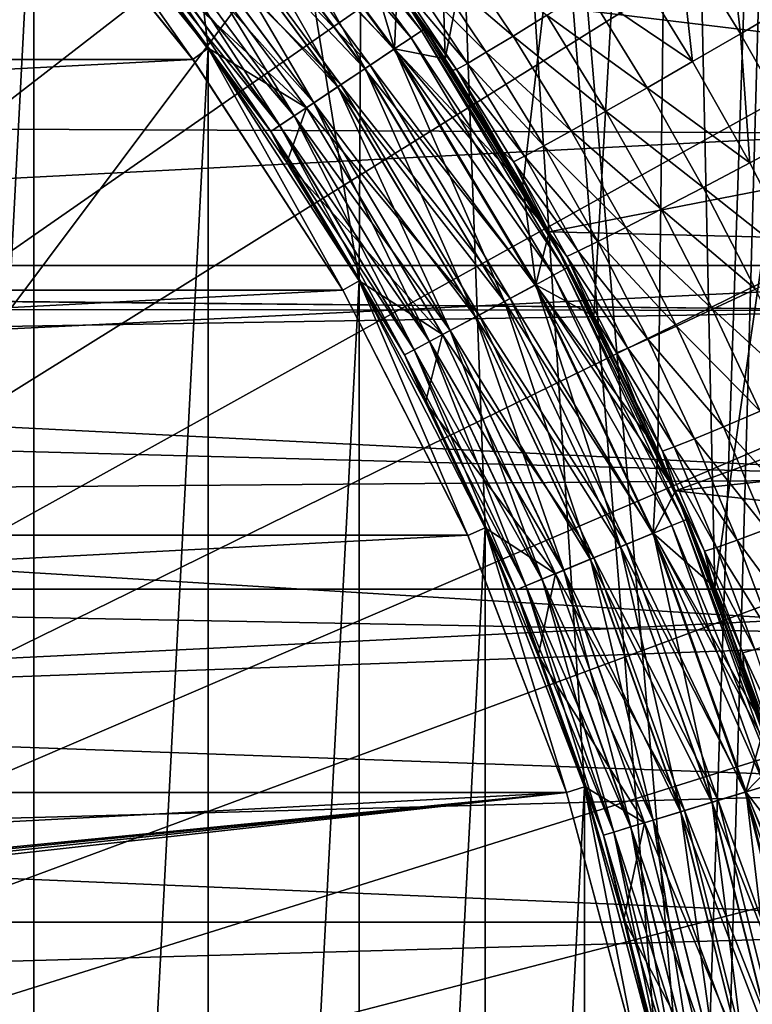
# Model space of a CAD drawing. Header units: metres. Extents: x -104 to 104, y -68 to 90.
# Tile 332 of 656: x 5.16 to 7.1, y -2.13 to 0.48. Entities that reach past the tile are written whole.
import ezdxf

# ---------------------------------------------------------------- set-up
doc = ezdxf.new("R2010")
doc.units = ezdxf.units.M
doc.layers.add('solid_FIT-BATH-153_SW0002', color=7, linetype='CONTINUOUS')

msp = doc.modelspace()

# ---------------------------------------------------------------- linework, layer by layer
at = {"layer": 'solid_FIT-BATH-153_SW0002'}
for points in [[(7.306127, 7.37792, 0.796502), (6.099754, 7.159438, 0.796502), (6.961659, -2.982786, 0.796502)], [(7.306127, 7.37792, 0.796502), (6.961659, -2.982786, 0.796502), (6.999918, -3.714088, 0.796502)], [(17.184942, -17.214111, 0.796502), (7.306127, 7.37792, 0.796502), (6.999918, -3.714088, 0.796502)], [(6.099754, 7.159438, 0.796502), (4.888457, 6.980602, 0.796502), (6.062214, -0.214175, 0.796502)], [(6.099754, 7.159438, 0.796502), (6.062214, -0.214175, 0.796502), (6.394922, -0.86733, 0.796502)], [(6.099754, 7.159438, 0.796502), (6.394922, -0.86733, 0.796502), (6.657277, -1.550873, 0.796502)], [(6.099754, 7.159438, 0.796502), (6.657277, -1.550873, 0.796502), (6.846968, -2.258474, 0.796502)], [(6.099754, 7.159438, 0.796502), (6.846968, -2.258474, 0.796502), (6.961659, -2.982786, 0.796502)], [(4.888457, 6.980602, 0.796502), (5.202147, 0.969541, 0.796502), (5.66293, 0.400547, 0.796502)], [(4.888457, 6.980602, 0.796502), (5.66293, 0.400547, 0.796502), (6.062214, -0.214175, 0.796502)], [(6.289007, 0.37212, -1.703498), (6.066055, 0.696334, -1.703498), (6.181955, 4.146113, -1.703498)], [(6.289007, 0.37212, -1.703498), (6.181955, 4.146113, -1.703498), (6.900944, 3.522974, -1.703498)], [(6.494257, 0.037504, -1.703498), (6.289007, 0.37212, -1.703498), (6.900944, 3.522974, -1.703498)], [(6.681589, -0.30746, -1.703498), (6.494257, 0.037504, -1.703498), (6.900944, 3.522974, -1.703498)], [(6.851067, -0.662561, -1.703498), (6.681589, -0.30746, -1.703498), (6.900944, 3.522974, -1.703498)], [(7.001313, -1.024954, -1.703498), (6.851067, -0.662561, -1.703498), (6.900944, 3.522974, -1.703498)], [(7.001313, -1.024954, -1.703498), (6.900944, 3.522974, -1.703498), (7.557286, 2.834659, -1.703498)], [(0, -3.714112, 38.063175), (5.47706, 2.666209, 37.916401), (5.146875, 2.935426, 37.916401)], [(7.132433, -1.395238, -1.703498), (7.001313, -1.024954, -1.703498), (7.557286, 2.834659, -1.703498)], [(7.374184, 2.69447, 15.858294), (3.685249, 2.69447, 15.858294), (3.685249, -2.229701, 15.76842)], [(7.374184, -2.201929, 15.768067), (7.374184, 2.69447, 15.858294), (3.685249, -2.229701, 15.76842)], [(0, -3.714112, 38.063175), (5.793185, 2.380614, 37.916401), (5.47706, 2.666209, 37.916401)], [(0, -3.714112, 38.063175), (6.094439, 2.079375, 37.916401), (5.793185, 2.380614, 37.916401)], [(6.963682, 1.143532, 12.830752), (9.542722, 2.382144, 12.852418), (9.541315, -2.412243, 12.762492)], [(0, -3.714112, 38.063175), (6.380049, 1.763264, 37.916401), (6.094439, 2.079375, 37.916401)], [(0, -3.714112, 38.063175), (6.649282, 1.433093, 37.916401), (6.380049, 1.763264, 37.916401)], [(4.684192, -8.915861, 5.796502), (4.684191, 1.487638, 5.796502), (5.202147, 0.969541, 5.796502)], [(0, -3.714112, 38.063175), (6.901447, 1.08971, 37.916401), (6.649282, 1.433093, 37.916401)], [(7.110126, 0.927145, 12.826848), (6.963682, 1.143532, 12.830752), (9.541315, -2.412243, 12.762492)], [(0, -3.714112, 38.063175), (7.135896, 0.733996, 37.916401), (6.901447, 1.08971, 37.916401)], [(5.788945, 1.036752, 5.64746), (5.797578, 1.043838, 5.796502), (6.236022, 0.452665, 5.796502)], [(6.236022, 0.452665, 5.796502), (5.797578, 1.043838, 5.796502), (6.169151, 0.551046, 11.82993)], [(5.720926, 0.980931, 5.362349), (5.763202, 1.015625, 5.501604), (6.199046, 0.427958, 5.501604)], [(5.763202, 1.015625, 5.501604), (5.788945, 1.036752, 5.64746), (6.226735, 0.44646, 5.64746)], [(6.199046, 0.427958, 5.501604), (5.763202, 1.015625, 5.501604), (6.226735, 0.44646, 5.64746)], [(6.226735, 0.44646, 5.64746), (5.788945, 1.036752, 5.64746), (6.236022, 0.452665, 5.796502)], [(4.684192, -8.915861, 5.796502), (5.202147, 0.969541, 5.796502), (5.202155, -8.397757, 5.796502)], [(5.202214, 0.96958, -10.703499), (5.165056, 0.936125, -10.790101), (5.622739, 0.370898, -10.790101)], [(5.202147, 0.969541, 0.796502), (5.440022, 0.691131, -1.203498), (5.663119, 0.400385, -1.203498)], [(5.66293, 0.400547, 0.796502), (5.202147, 0.969541, 0.796502), (5.663119, 0.400385, -1.203498)], [(5.202147, 0.969541, 5.796502), (5.439999, 0.691159, 4.930476), (5.663087, 0.400429, 4.930476)], [(5.66293, 0.400547, 5.796502), (5.202147, 0.969541, 5.796502), (5.663087, 0.400429, 4.930476)], [(5.202155, -8.397757, 5.796502), (5.202147, 0.969541, 5.796502), (5.66293, 0.400547, 5.796502)], [(5.66319, 0.400286, -10.703499), (5.202214, 0.96958, -10.703499), (5.622739, 0.370898, -10.790101)], [(5.440022, 0.691131, -8.203499), (5.202214, 0.96958, -10.703499), (5.66319, 0.400286, -10.703499)], [(5.649599, 0.922394, -1.665401), (5.722175, 0.981956, -1.693891), (6.154916, 0.398472, -1.693891)], [(5.65002, 0.92274, -7.741371), (6.077304, 0.346613, -7.741371), (5.722621, 0.982322, -7.712991)], [(5.663064, 0.933444, 5.232811), (5.720926, 0.980931, 5.362349), (6.153573, 0.397574, 5.362349)], [(6.153573, 0.397574, 5.362349), (5.720926, 0.980931, 5.362349), (6.199046, 0.427958, 5.501604)], [(6.154916, 0.398472, -1.693891), (5.722175, 0.981956, -1.693891), (6.066055, 0.696334, -1.703498)], [(5.722621, 0.982322, -7.712991), (6.155396, 0.398793, -7.712991), (6.162355, 0.560832, -7.703498)], [(6.077304, 0.346613, -7.741371), (6.155396, 0.398793, -7.712991), (5.722621, 0.982322, -7.712991)], [(-7.409372, 0.243134, 19.907827), (-6.986269, 0.94976, 19.907827), (7.166233, 0.667785, 19.907827)], [(-5.62286, 0.370674, -14.886429), (5.62286, 0.370674, -14.886429), (5.164662, 0.936546, -14.886429)], [(5.164662, 0.936546, -14.886429), (5.62286, 0.370674, -14.886429), (5.165056, 0.936125, -10.790101)], [(5.62286, 0.370674, -14.886429), (5.622739, 0.370898, -10.790101), (5.165056, 0.936125, -10.790101)], [(5.582721, 0.867509, -1.619124), (5.649599, 0.922394, -1.665401), (6.076852, 0.346311, -1.665401)], [(5.5831, 0.86782, -7.787546), (6.005324, 0.298517, -7.787546), (5.65002, 0.92274, -7.741371)], [(5.59091, 0.874229, 5.115891), (5.663064, 0.933444, 5.232811), (6.091335, 0.355988, 5.232811)], [(6.076852, 0.346311, -1.665401), (5.649599, 0.922394, -1.665401), (6.154916, 0.398472, -1.693891)], [(6.005324, 0.298517, -7.787546), (6.077304, 0.346613, -7.741371), (5.65002, 0.92274, -7.741371)], [(6.091335, 0.355988, 5.232811), (5.663064, 0.933444, 5.232811), (6.153573, 0.397574, 5.362349)], [(5.50608, 0.804611, 5.014204), (5.59091, 0.874229, 5.115891), (6.013724, 0.30413, 5.115891)], [(5.524117, 0.819414, -1.556843), (5.582721, 0.867509, -1.619124), (6.004917, 0.298245, -1.619124)], [(5.524439, 0.819678, -7.849737), (5.942226, 0.256357, -7.849737), (5.5831, 0.86782, -7.787546)], [(6.004917, 0.298245, -1.619124), (5.582721, 0.867509, -1.619124), (6.076852, 0.346311, -1.665401)], [(5.942226, 0.256357, -7.849737), (6.005324, 0.298517, -7.787546), (5.5831, 0.86782, -7.787546)], [(6.013724, 0.30413, 5.115891), (5.59091, 0.874229, 5.115891), (6.091335, 0.355988, 5.232811)], [(5.476042, 0.77996, -1.480957), (5.524117, 0.819414, -1.556843), (5.94188, 0.256125, -1.556843)], [(5.476295, 0.780168, -7.92555), (5.890442, 0.221756, -7.92555), (5.524439, 0.819678, -7.849737)], [(5.94188, 0.256125, -1.556843), (5.524117, 0.819414, -1.556843), (6.004917, 0.298245, -1.619124)], [(5.890442, 0.221756, -7.92555), (5.942226, 0.256357, -7.849737), (5.524439, 0.819678, -7.849737)], [(5.922479, 0.243162, 5.014204), (5.439999, 0.691159, 4.930476), (5.50608, 0.804611, 5.014204)], [(5.922479, 0.243162, 5.014204), (5.50608, 0.804611, 5.014204), (6.013724, 0.30413, 5.115891)], [(7.069441, 0.438812, 12.77437), (6.905128, 0.705906, 12.779301), (7.030031, 0.785403, 12.813866)], [(7.069441, 0.438812, 12.77437), (7.030031, 0.785403, 12.813866), (7.197396, 0.51343, 12.80888)], [(5.440349, 0.750667, -1.394387), (5.476042, 0.77996, -1.480957), (5.89017, 0.221574, -1.480957)], [(5.440523, 0.75081, -8.012066), (5.851964, 0.196046, -8.012066), (5.476295, 0.780168, -7.92555)], [(5.89017, 0.221574, -1.480957), (5.476042, 0.77996, -1.480957), (5.94188, 0.256125, -1.556843)], [(5.851964, 0.196046, -8.012066), (5.890442, 0.221756, -7.92555), (5.476295, 0.780168, -7.92555)], [(0, -3.714112, 38.063175), (7.352028, 0.366864, 37.916401), (7.135896, 0.733996, 37.916401)], [(5.418411, 0.732663, -1.300466), (5.440349, 0.750667, -1.394387), (5.851777, 0.195921, -1.394387)], [(5.82818, 0.180154, -1.300466), (5.418411, 0.732663, -1.300466), (5.851777, 0.195921, -1.394387)], [(5.440022, 0.691131, -1.203498), (5.418411, 0.732663, -1.300466), (5.82818, 0.180154, -1.300466)], [(5.4185, 0.732736, -8.105953), (5.828276, 0.180217, -8.105953), (5.440523, 0.75081, -8.012066)], [(5.4185, 0.732736, -8.105953), (5.440022, 0.691131, -8.203499), (5.663119, 0.400385, -8.203499)], [(5.4185, 0.732736, -8.105953), (5.663119, 0.400385, -8.203499), (5.828276, 0.180217, -8.105953)], [(5.851777, 0.195921, -1.394387), (5.440349, 0.750667, -1.394387), (5.89017, 0.221574, -1.480957)], [(5.828276, 0.180217, -8.105953), (5.851964, 0.196046, -8.012066), (5.440523, 0.75081, -8.012066)], [(6.942801, 0.365418, 12.714937), (6.7815, 0.627703, 12.719827), (6.905128, 0.705906, 12.779301)], [(6.942801, 0.365418, 12.714937), (6.905128, 0.705906, 12.779301), (7.069441, 0.438812, 12.77437)], [(5.922479, 0.243162, 5.014204), (5.663087, 0.400429, 4.930476), (5.439999, 0.691159, 4.930476)], [(5.663119, 0.400385, -1.203498), (5.440022, 0.691131, -1.203498), (5.82818, 0.180154, -1.300466)], [(5.663119, 0.400385, -8.203499), (5.440022, 0.691131, -8.203499), (5.66319, 0.400286, -10.703499)], [(6.154916, 0.398472, -1.693891), (6.066055, 0.696334, -1.703498), (6.289007, 0.37212, -1.703498)], [(6.162355, 0.560832, -7.703498), (8.45224, 0.283611, -7.703498), (8.24574, 0.693769, -7.703498)], [(6.236127, 0.631318, 12.267784), (6.305068, 0.676892, 12.407414), (6.468433, 0.432578, 12.402683)], [(6.468433, 0.432578, 12.402683), (6.305068, 0.676892, 12.407414), (6.558115, 0.487858, 12.528813)], [(-7.409372, 0.243134, 19.907827), (7.166233, 0.667785, 19.907827), (7.445459, 0.175871, 19.907827)], [(8.157591, 0.646545, -36.203499), (-8.545556, -0.173567, -36.203499), (-8.15755, 0.646627, -36.203499)], [(8.545594, -0.173658, -36.203499), (-8.545556, -0.173567, -36.203499), (8.157591, 0.646545, -36.203499)], [(6.18756, 0.600016, 12.120903), (6.236127, 0.631318, 12.267784), (6.397731, 0.389684, 12.263021)], [(6.397731, 0.389684, 12.263021), (6.236127, 0.631318, 12.267784), (6.468433, 0.432578, 12.402683)], [(6.664053, 0.553894, 12.635542), (6.7815, 0.627703, 12.719827), (6.942801, 0.365418, 12.714937)], [(6.159422, 0.5829, 11.972563), (6.18756, 0.600016, 12.120903), (6.347961, 0.360275, 12.116102)], [(6.347961, 0.360275, 12.116102), (6.18756, 0.600016, 12.120903), (6.397731, 0.389684, 12.263021)], [(6.319176, 0.344264, 11.967721), (6.159422, 0.5829, 11.972563), (6.347961, 0.360275, 12.116102)], [(6.169151, 0.551046, 11.82993), (6.159422, 0.5829, 11.972563), (6.319176, 0.344264, 11.967721)], [(6.155396, 0.398793, -7.712991), (6.563514, -0.085199, -7.703498), (6.162355, 0.560832, -7.703498)], [(6.162355, 0.560832, -7.703498), (6.563514, -0.085199, -7.703498), (8.45224, 0.283611, -7.703498)], [(6.308473, 0.342139, 11.825727), (6.169151, 0.551046, 11.82993), (6.319176, 0.344264, 11.967721)], [(6.236022, 0.452665, 5.796502), (6.169151, 0.551046, 11.82993), (6.308473, 0.342139, 11.825727)], [(6.558115, 0.487858, 12.528813), (6.664053, 0.553894, 12.635542), (6.822505, 0.296162, 12.630675)], [(6.822505, 0.296162, 12.630675), (6.664053, 0.553894, 12.635542), (6.942801, 0.365418, 12.714937)], [(7.223333, 0.165835, 12.769286), (7.069441, 0.438812, 12.77437), (7.197396, 0.51343, 12.80888)], [(6.468433, 0.432578, 12.402683), (6.558115, 0.487858, 12.528813), (6.714015, 0.234223, 12.523951)], [(6.714015, 0.234223, 12.523951), (6.558115, 0.487858, 12.528813), (6.822505, 0.296162, 12.630675)], [(6.199046, 0.427958, 5.501604), (6.226735, 0.44646, 5.64746), (6.604559, -0.183902, 5.64746)], [(6.226735, 0.44646, 5.64746), (6.236022, 0.452665, 5.796502), (6.614409, -0.178636, 5.796502)], [(6.604559, -0.183902, 5.64746), (6.226735, 0.44646, 5.64746), (6.614409, -0.178636, 5.796502)], [(6.236022, 0.452665, 5.796502), (6.308473, 0.342139, 11.825727), (6.440753, 0.128635, 11.821509)], [(6.236022, 0.452665, 5.796502), (6.440753, 0.128635, 11.821509), (6.565839, -0.089232, 11.817313)], [(6.614409, -0.178636, 5.796502), (6.236022, 0.452665, 5.796502), (6.565839, -0.089232, 11.817313)], [(6.153573, 0.397574, 5.362349), (6.199046, 0.427958, 5.501604), (6.575189, -0.1996, 5.501604)], [(6.575189, -0.1996, 5.501604), (6.199046, 0.427958, 5.501604), (6.604559, -0.183902, 5.64746)], [(6.397731, 0.389684, 12.263021), (6.468433, 0.432578, 12.402683), (6.622193, 0.182405, 12.397793)], [(6.622193, 0.182405, 12.397793), (6.468433, 0.432578, 12.402683), (6.714015, 0.234223, 12.523951)], [(7.093865, 0.09735, 12.709897), (6.942801, 0.365418, 12.714937), (7.069441, 0.438812, 12.77437)], [(7.093865, 0.09735, 12.709897), (7.069441, 0.438812, 12.77437), (7.223333, 0.165835, 12.769286)], [(5.202155, -8.397757, 5.796502), (5.66293, 0.400547, 5.796502), (5.662942, -7.828754, 5.796502)], [(5.66319, 0.400286, -10.703499), (5.622739, 0.370898, -10.790101), (6.018769, -0.238925, -10.790101)], [(5.66293, 0.400547, 0.796502), (5.663119, 0.400385, -1.203498), (5.870694, 0.098361, -1.203498)], [(5.66293, 0.400547, 0.796502), (5.870694, 0.098361, -1.203498), (6.062178, -0.214112, -1.203498)], [(6.062214, -0.214175, 0.796502), (5.66293, 0.400547, 0.796502), (6.062178, -0.214112, -1.203498)], [(5.66293, 0.400547, 5.796502), (5.870656, 0.09842, 4.930476), (6.062136, -0.21404, 4.930476)], [(6.062214, -0.214175, 5.796502), (5.66293, 0.400547, 5.796502), (6.062136, -0.21404, 4.930476)], [(5.66293, 0.400547, 5.796502), (5.663087, 0.400429, 4.930476), (5.870656, 0.09842, 4.930476)], [(5.662942, -7.828754, 5.796502), (5.66293, 0.400547, 5.796502), (6.062214, -0.214175, 5.796502)], [(5.922479, 0.243162, 5.014204), (5.870656, 0.09842, 4.930476), (5.663087, 0.400429, 4.930476)], [(5.870694, 0.098361, -1.203498), (5.663119, 0.400385, -1.203498), (5.82818, 0.180154, -1.300466)], [(5.870694, 0.098361, -8.203499), (5.663119, 0.400385, -8.203499), (5.66319, 0.400286, -10.703499)], [(5.828276, 0.180217, -8.105953), (5.663119, 0.400385, -8.203499), (5.870694, 0.098361, -8.203499)], [(6.062069, -0.213924, -10.703499), (5.66319, 0.400286, -10.703499), (6.018769, -0.238925, -10.790101)], [(5.870694, 0.098361, -8.203499), (5.66319, 0.400286, -10.703499), (6.062069, -0.213924, -10.703499)], [(6.076852, 0.346311, -1.665401), (6.154916, 0.398472, -1.693891), (6.528382, -0.224619, -1.693891)], [(6.077304, 0.346613, -7.741371), (6.446061, -0.26862, -7.741371), (6.155396, 0.398793, -7.712991)], [(6.091335, 0.355988, 5.232811), (6.153573, 0.397574, 5.362349), (6.526958, -0.225381, 5.362349)], [(6.526958, -0.225381, 5.362349), (6.153573, 0.397574, 5.362349), (6.575189, -0.1996, 5.501604)], [(6.154916, 0.398472, -1.693891), (6.289007, 0.37212, -1.703498), (6.494257, 0.037504, -1.703498)], [(6.528382, -0.224619, -1.693891), (6.154916, 0.398472, -1.693891), (6.494257, 0.037504, -1.703498)], [(6.155396, 0.398793, -7.712991), (6.528892, -0.224347, -7.712991), (6.563514, -0.085199, -7.703498)], [(6.446061, -0.26862, -7.741371), (6.528892, -0.224347, -7.712991), (6.155396, 0.398793, -7.712991)], [(-6.018806, -0.239153, -14.886429), (6.018806, -0.239153, -14.886429), (5.62286, 0.370674, -14.886429)], [(-6.018806, -0.239153, -14.886429), (5.62286, 0.370674, -14.886429), (-5.62286, 0.370674, -14.886429)], [(0, -3.714112, 38.063175), (7.549288, -0.010745, 37.916401), (7.352028, 0.366864, 37.916401)], [(6.018806, -0.239153, -14.886429), (6.018769, -0.238925, -10.790101), (5.622739, 0.370898, -10.790101)], [(5.62286, 0.370674, -14.886429), (6.018806, -0.239153, -14.886429), (5.622739, 0.370898, -10.790101)], [(6.347961, 0.360275, 12.116102), (6.397731, 0.389684, 12.263021), (6.549843, 0.142246, 12.258097)], [(6.549843, 0.142246, 12.258097), (6.397731, 0.389684, 12.263021), (6.622193, 0.182405, 12.397793)], [(6.822505, 0.296162, 12.630675), (6.942801, 0.365418, 12.714937), (7.093865, 0.09735, 12.709897)], [(6.004917, 0.298245, -1.619124), (6.076852, 0.346311, -1.665401), (6.445581, -0.268877, -1.665401)], [(6.005324, 0.298517, -7.787546), (6.369713, -0.309429, -7.787546), (6.077304, 0.346613, -7.741371)], [(6.013724, 0.30413, 5.115891), (6.091335, 0.355988, 5.232811), (6.460943, -0.260666, 5.232811)], [(6.445581, -0.268877, -1.665401), (6.076852, 0.346311, -1.665401), (6.528382, -0.224619, -1.693891)], [(6.369713, -0.309429, -7.787546), (6.446061, -0.26862, -7.741371), (6.077304, 0.346613, -7.741371)], [(6.460943, -0.260666, 5.232811), (6.091335, 0.355988, 5.232811), (6.526958, -0.225381, 5.362349)], [(6.440753, 0.128635, 11.821509), (6.308473, 0.342139, 11.825727), (6.319176, 0.344264, 11.967721)], [(6.319176, 0.344264, 11.967721), (6.347961, 0.360275, 12.116102), (6.498953, 0.114773, 12.111138)], [(6.469573, 0.099899, 11.962716), (6.319176, 0.344264, 11.967721), (6.498953, 0.114773, 12.111138)], [(6.440753, 0.128635, 11.821509), (6.319176, 0.344264, 11.967721), (6.469573, 0.099899, 11.962716)], [(6.498953, 0.114773, 12.111138), (6.347961, 0.360275, 12.116102), (6.549843, 0.142246, 12.258097)], [(5.922479, 0.243162, 5.014204), (6.013724, 0.30413, 5.115891), (6.378623, -0.304667, 5.115891)], [(5.94188, 0.256125, -1.556843), (6.004917, 0.298245, -1.619124), (6.369281, -0.30966, -1.619124)], [(5.942226, 0.256357, -7.849737), (6.302787, -0.345202, -7.849737), (6.005324, 0.298517, -7.787546)], [(6.369281, -0.30966, -1.619124), (6.004917, 0.298245, -1.619124), (6.445581, -0.268877, -1.665401)], [(6.302787, -0.345202, -7.849737), (6.369713, -0.309429, -7.787546), (6.005324, 0.298517, -7.787546)], [(6.378623, -0.304667, 5.115891), (6.013724, 0.30413, 5.115891), (6.460943, -0.260666, 5.232811)], [(6.714015, 0.234223, 12.523951), (6.822505, 0.296162, 12.630675), (6.970896, 0.032736, 12.625659)], [(6.970896, 0.032736, 12.625659), (6.822505, 0.296162, 12.630675), (7.093865, 0.09735, 12.709897)], [(6.563514, -0.085199, -7.703498), (8.637941, -0.135293, -7.703498), (8.45224, 0.283611, -7.703498)], [(-0.170415, -0.218328, 19.907827), (-7.409372, 0.243134, 19.907827), (7.445459, 0.175871, 19.907827)], [(6.281841, -0.356398, 5.014204), (5.870656, 0.09842, 4.930476), (5.922479, 0.243162, 5.014204)], [(5.89017, 0.221574, -1.480957), (5.94188, 0.256125, -1.556843), (6.30242, -0.345399, -1.556843)], [(5.890442, 0.221756, -7.92555), (6.24786, -0.374561, -7.92555), (5.942226, 0.256357, -7.849737)], [(6.281841, -0.356398, 5.014204), (5.922479, 0.243162, 5.014204), (6.378623, -0.304667, 5.115891)], [(6.30242, -0.345399, -1.556843), (5.94188, 0.256125, -1.556843), (6.369281, -0.30966, -1.619124)], [(6.24786, -0.374561, -7.92555), (6.302787, -0.345202, -7.849737), (5.942226, 0.256357, -7.849737)], [(6.622193, 0.182405, 12.397793), (6.714015, 0.234223, 12.523951), (6.860017, -0.025026, 12.518937)], [(6.860017, -0.025026, 12.518937), (6.714015, 0.234223, 12.523951), (6.970896, 0.032736, 12.625659)], [(5.851777, 0.195921, -1.394387), (5.89017, 0.221574, -1.480957), (6.247572, -0.374715, -1.480957)], [(5.851964, 0.196046, -8.012066), (6.207048, -0.396376, -8.012066), (5.890442, 0.221756, -7.92555)], [(6.247572, -0.374715, -1.480957), (5.89017, 0.221574, -1.480957), (6.30242, -0.345399, -1.556843)], [(6.207048, -0.396376, -8.012066), (6.24786, -0.374561, -7.92555), (5.890442, 0.221756, -7.92555)], [(5.82818, 0.180154, -1.300466), (5.851777, 0.195921, -1.394387), (6.20685, -0.396482, -1.394387)], [(5.828276, 0.180217, -8.105953), (6.181922, -0.409806, -8.105953), (5.851964, 0.196046, -8.012066)], [(6.20685, -0.396482, -1.394387), (5.851777, 0.195921, -1.394387), (6.247572, -0.374715, -1.480957)], [(6.181922, -0.409806, -8.105953), (6.207048, -0.396376, -8.012066), (5.851964, 0.196046, -8.012066)], [(6.549843, 0.142246, 12.258097), (6.622193, 0.182405, 12.397793), (6.766194, -0.073315, 12.39275)], [(6.766194, -0.073315, 12.39275), (6.622193, 0.182405, 12.397793), (6.860017, -0.025026, 12.518937)], [(-0.170415, -0.218328, 19.907827), (7.445459, 0.175871, 19.907827), (7.672016, -0.292998, 19.907827)], [(6.181821, -0.40986, -1.300466), (5.82818, 0.180154, -1.300466), (6.20685, -0.396482, -1.394387)], [(5.870694, 0.098361, -1.203498), (5.82818, 0.180154, -1.300466), (6.181821, -0.40986, -1.300466)], [(5.828276, 0.180217, -8.105953), (5.870694, 0.098361, -8.203499), (6.062178, -0.214112, -8.203499)], [(5.828276, 0.180217, -8.105953), (6.062178, -0.214112, -8.203499), (6.181922, -0.409806, -8.105953)], [(7.234527, -0.176172, 12.704715), (7.093865, 0.09735, 12.709897), (7.223333, 0.165835, 12.769286)], [(6.498953, 0.114773, 12.111138), (6.549843, 0.142246, 12.258097), (6.692307, -0.110683, 12.253018)], [(6.692307, -0.110683, 12.253018), (6.549843, 0.142246, 12.258097), (6.766194, -0.073315, 12.39275)], [(6.565839, -0.089232, 11.817313), (6.440753, 0.128635, 11.821509), (6.469573, 0.099899, 11.962716)], [(6.469573, 0.099899, 11.962716), (6.498953, 0.114773, 12.111138), (6.640378, -0.136175, 12.106017)], [(6.640378, -0.136175, 12.106017), (6.498953, 0.114773, 12.111138), (6.692307, -0.110683, 12.253018)], [(6.281841, -0.356398, 5.014204), (6.062136, -0.21404, 4.930476), (5.870656, 0.09842, 4.930476)], [(6.062178, -0.214112, -1.203498), (5.870694, 0.098361, -1.203498), (6.181821, -0.40986, -1.300466)], [(6.062178, -0.214112, -8.203499), (5.870694, 0.098361, -8.203499), (6.062069, -0.213924, -10.703499)], [(6.610448, -0.149875, 11.957553), (6.469573, 0.099899, 11.962716), (6.640378, -0.136175, 12.106017)], [(6.565839, -0.089232, 11.817313), (6.469573, 0.099899, 11.962716), (6.610448, -0.149875, 11.957553)], [(6.970896, 0.032736, 12.625659), (7.093865, 0.09735, 12.709897), (7.234527, -0.176172, 12.704715)], [(6.528382, -0.224619, -1.693891), (6.494257, 0.037504, -1.703498), (6.681589, -0.30746, -1.703498)], [(6.860017, -0.025026, 12.518937), (6.970896, 0.032736, 12.625659), (7.109068, -0.236062, 12.620502)], [(7.109068, -0.236062, 12.620502), (6.970896, 0.032736, 12.625659), (7.234527, -0.176172, 12.704715)], [(0, -3.714112, 38.063175), (7.72717, -0.39786, 37.916401), (7.549288, -0.010745, 37.916401)], [(6.766194, -0.073315, 12.39275), (6.860017, -0.025026, 12.518937), (6.995967, -0.289574, 12.513783)], [(6.995967, -0.289574, 12.513783), (6.860017, -0.025026, 12.518937), (7.109068, -0.236062, 12.620502)], [(6.692307, -0.110683, 12.253018), (6.766194, -0.073315, 12.39275), (6.900284, -0.334269, 12.387563)], [(6.900284, -0.334269, 12.387563), (6.766194, -0.073315, 12.39275), (6.995967, -0.289574, 12.513783)], [(6.528892, -0.224347, -7.712991), (6.897666, -0.769367, -7.703498), (6.563514, -0.085199, -7.703498)], [(6.563514, -0.085199, -7.703498), (6.897666, -0.769367, -7.703498), (8.637941, -0.135293, -7.703498)], [(6.683575, -0.311197, 11.813042), (6.565839, -0.089232, 11.817313), (6.610448, -0.149875, 11.957553)], [(6.614409, -0.178636, 5.796502), (6.565839, -0.089232, 11.817313), (6.683575, -0.311197, 11.813042)], [(6.640378, -0.136175, 12.106017), (6.692307, -0.110683, 12.253018), (6.824972, -0.36879, 12.247792)], [(6.824972, -0.36879, 12.247792), (6.692307, -0.110683, 12.253018), (6.900284, -0.334269, 12.387563)], [(6.610448, -0.149875, 11.957553), (6.640378, -0.136175, 12.106017), (6.772078, -0.392254, 12.100744)], [(6.741637, -0.404742, 11.952233), (6.610448, -0.149875, 11.957553), (6.772078, -0.392254, 12.100744)], [(6.683575, -0.311197, 11.813042), (6.610448, -0.149875, 11.957553), (6.741637, -0.404742, 11.952233)], [(6.772078, -0.392254, 12.100744), (6.640378, -0.136175, 12.106017), (6.824972, -0.36879, 12.247792)], [(6.897666, -0.769367, -7.703498), (8.803288, -0.564113, -7.703498), (8.637941, -0.135293, -7.703498)], [(8.545594, -0.173658, -36.203499), (-8.851851, -1.029615, -36.203499), (-8.545556, -0.173567, -36.203499)], [(8.851866, -1.029661, -36.203499), (-8.851851, -1.029615, -36.203499), (8.545594, -0.173658, -36.203499)], [(6.604559, -0.183902, 5.64746), (6.614409, -0.178636, 5.796502), (6.929097, -0.843986, 5.796502)], [(6.614409, -0.178636, 5.796502), (6.683575, -0.311197, 11.813042), (6.793811, -0.536986, 11.808582)], [(6.614409, -0.178636, 5.796502), (6.793811, -0.536986, 11.808582), (6.896414, -0.766321, 11.80383)], [(6.929097, -0.843986, 5.796502), (6.614409, -0.178636, 5.796502), (6.896414, -0.766321, 11.80383)], [(6.526958, -0.225381, 5.362349), (6.575189, -0.1996, 5.501604), (6.888011, -0.861005, 5.501604)], [(6.575189, -0.1996, 5.501604), (6.604559, -0.183902, 5.64746), (6.918777, -0.84826, 5.64746)], [(6.888011, -0.861005, 5.501604), (6.575189, -0.1996, 5.501604), (6.918777, -0.84826, 5.64746)], [(6.918777, -0.84826, 5.64746), (6.604559, -0.183902, 5.64746), (6.929097, -0.843986, 5.796502)], [(0.268666, -0.224504, 19.907827), (-0.170415, -0.218328, 19.907827), (7.672016, -0.292998, 19.907827)], [(0.703932, -0.285638, 19.907827), (0.268666, -0.224504, 19.907827), (7.672016, -0.292998, 19.907827)], [(5.662942, -7.828754, 5.796502), (6.062214, -0.214175, 5.796502), (6.062229, -7.214024, 5.796502)], [(6.062069, -0.213924, -10.703499), (6.018769, -0.238925, -10.790101), (6.349035, -0.887055, -10.790101)], [(6.394711, -0.866716, -10.703499), (6.062069, -0.213924, -10.703499), (6.349035, -0.887055, -10.790101)], [(6.062178, -0.214112, -8.203499), (6.062069, -0.213924, -10.703499), (6.394711, -0.866716, -10.703499)], [(6.062214, -0.214175, 5.796502), (6.062136, -0.21404, 4.930476), (6.237002, -0.536094, 4.930476)], [(6.281841, -0.356398, 5.014204), (6.237002, -0.536094, 4.930476), (6.062136, -0.21404, 4.930476)], [(6.237046, -0.536178, -1.203498), (6.062178, -0.214112, -1.203498), (6.181821, -0.40986, -1.300466)], [(6.062214, -0.214175, 0.796502), (6.062178, -0.214112, -1.203498), (6.237046, -0.536178, -1.203498)], [(6.237046, -0.536178, -8.203499), (6.062178, -0.214112, -8.203499), (6.394711, -0.866716, -10.703499)], [(6.181922, -0.409806, -8.105953), (6.062178, -0.214112, -8.203499), (6.237046, -0.536178, -8.203499)], [(6.062214, -0.214175, 0.796502), (6.237046, -0.536178, -1.203498), (6.394818, -0.866955, -1.203498)], [(6.394922, -0.86733, 0.796502), (6.062214, -0.214175, 0.796502), (6.394818, -0.866955, -1.203498)], [(6.062214, -0.214175, 5.796502), (6.237002, -0.536094, 4.930476), (6.394776, -0.866861, 4.930476)], [(6.394922, -0.86733, 5.796502), (6.062214, -0.214175, 5.796502), (6.394776, -0.866861, 4.930476)], [(6.062229, -7.214024, 5.796502), (6.062214, -0.214175, 5.796502), (6.394922, -0.86733, 5.796502)], [(6.445581, -0.268877, -1.665401), (6.528382, -0.224619, -1.693891), (6.838976, -0.881315, -1.693891)], [(6.446061, -0.26862, -7.741371), (6.752739, -0.917036, -7.741371), (6.528892, -0.224347, -7.712991)], [(6.460943, -0.260666, 5.232811), (6.526958, -0.225381, 5.362349), (6.837484, -0.881934, 5.362349)], [(6.837484, -0.881934, 5.362349), (6.526958, -0.225381, 5.362349), (6.888011, -0.861005, 5.501604)], [(6.528382, -0.224619, -1.693891), (6.681589, -0.30746, -1.703498), (6.851067, -0.662561, -1.703498)], [(6.838976, -0.881315, -1.693891), (6.528382, -0.224619, -1.693891), (6.851067, -0.662561, -1.703498)], [(6.528892, -0.224347, -7.712991), (6.83951, -0.881094, -7.712991), (6.897666, -0.769367, -7.703498)], [(6.752739, -0.917036, -7.741371), (6.83951, -0.881094, -7.712991), (6.528892, -0.224347, -7.712991)], [(-6.348959, -0.886965, -14.886429), (6.348959, -0.886965, -14.886429), (6.018806, -0.239153, -14.886429)], [(-6.348959, -0.886965, -14.886429), (6.018806, -0.239153, -14.886429), (-6.018806, -0.239153, -14.886429)], [(6.018806, -0.239153, -14.886429), (6.349035, -0.887055, -10.790101), (6.018769, -0.238925, -10.790101)], [(6.018806, -0.239153, -14.886429), (6.348959, -0.886965, -14.886429), (6.349035, -0.887055, -10.790101)], [(6.995967, -0.289574, 12.513783), (7.109068, -0.236062, 12.620502), (7.236887, -0.509972, 12.615207)], [(1.128539, -0.40108, 19.907827), (0.703932, -0.285638, 19.907827), (7.672016, -0.292998, 19.907827)], [(6.369281, -0.30966, -1.619124), (6.445581, -0.268877, -1.665401), (6.752236, -0.917244, -1.665401)], [(6.369713, -0.309429, -7.787546), (6.672758, -0.950165, -7.787546), (6.446061, -0.26862, -7.741371)], [(6.378623, -0.304667, 5.115891), (6.460943, -0.260666, 5.232811), (6.768328, -0.910579, 5.232811)], [(6.752236, -0.917244, -1.665401), (6.445581, -0.268877, -1.665401), (6.838976, -0.881315, -1.693891)], [(6.672758, -0.950165, -7.787546), (6.752739, -0.917036, -7.741371), (6.446061, -0.26862, -7.741371)], [(6.768328, -0.910579, 5.232811), (6.460943, -0.260666, 5.232811), (6.837484, -0.881934, 5.362349)], [(1.128539, -0.40108, 19.907827), (7.672016, -0.292998, 19.907827), (7.854568, -0.737187, 19.907827)], [(6.281841, -0.356398, 5.014204), (6.378623, -0.304667, 5.115891), (6.682093, -0.946299, 5.115891)], [(6.30242, -0.345399, -1.556843), (6.369281, -0.30966, -1.619124), (6.672306, -0.950352, -1.619124)], [(6.302787, -0.345202, -7.849737), (6.602648, -0.979206, -7.849737), (6.369713, -0.309429, -7.787546)], [(6.672306, -0.950352, -1.619124), (6.369281, -0.30966, -1.619124), (6.752236, -0.917244, -1.665401)], [(6.602648, -0.979206, -7.849737), (6.672758, -0.950165, -7.787546), (6.369713, -0.309429, -7.787546)], [(6.682093, -0.946299, 5.115891), (6.378623, -0.304667, 5.115891), (6.768328, -0.910579, 5.232811)], [(6.793811, -0.536986, 11.808582), (6.683575, -0.311197, 11.813042), (6.741637, -0.404742, 11.952233)], [(6.900284, -0.334269, 12.387563), (6.995967, -0.289574, 12.513783), (7.121733, -0.55916, 12.508489)], [(7.121733, -0.55916, 12.508489), (6.995967, -0.289574, 12.513783), (7.236887, -0.509972, 12.615207)], [(6.824972, -0.36879, 12.247792), (6.900284, -0.334269, 12.387563), (7.024332, -0.600192, 12.382234)], [(7.024332, -0.600192, 12.382234), (6.900284, -0.334269, 12.387563), (7.121733, -0.55916, 12.508489)], [(6.580706, -0.988294, 5.014204), (6.237002, -0.536094, 4.930476), (6.281841, -0.356398, 5.014204)], [(6.247572, -0.374715, -1.480957), (6.30242, -0.345399, -1.556843), (6.602263, -0.979365, -1.556843)], [(6.24786, -0.374561, -7.92555), (6.545108, -1.003039, -7.92555), (6.302787, -0.345202, -7.849737)], [(6.580706, -0.988294, 5.014204), (6.281841, -0.356398, 5.014204), (6.682093, -0.946299, 5.115891)], [(6.602263, -0.979365, -1.556843), (6.30242, -0.345399, -1.556843), (6.672306, -0.950352, -1.619124)], [(6.545108, -1.003039, -7.92555), (6.602648, -0.979206, -7.849737), (6.302787, -0.345202, -7.849737)], [(6.20685, -0.396482, -1.394387), (6.247572, -0.374715, -1.480957), (6.544806, -1.003165, -1.480957)], [(6.207048, -0.396376, -8.012066), (6.502355, -1.020748, -8.012066), (6.24786, -0.374561, -7.92555)], [(6.544806, -1.003165, -1.480957), (6.247572, -0.374715, -1.480957), (6.602263, -0.979365, -1.556843)], [(6.502355, -1.020748, -8.012066), (6.545108, -1.003039, -7.92555), (6.24786, -0.374561, -7.92555)], [(6.772078, -0.392254, 12.100744), (6.824972, -0.36879, 12.247792), (6.947702, -0.631807, 12.24242)], [(6.947702, -0.631807, 12.24242), (6.824972, -0.36879, 12.247792), (7.024332, -0.600192, 12.382234)], [(0, -3.714112, 38.063175), (7.885217, -0.793491, 37.916401), (7.72717, -0.39786, 37.916401)], [(1.534613, -0.56857, 19.907827), (1.128539, -0.40108, 19.907827), (7.854568, -0.737187, 19.907827)], [(6.181821, -0.40986, -1.300466), (6.20685, -0.396482, -1.394387), (6.502146, -1.020835, -1.394387)], [(6.475927, -1.031695, -1.300466), (6.181821, -0.40986, -1.300466), (6.502146, -1.020835, -1.394387)], [(6.237046, -0.536178, -1.203498), (6.181821, -0.40986, -1.300466), (6.475927, -1.031695, -1.300466)], [(6.181922, -0.409806, -8.105953), (6.476033, -1.031651, -8.105953), (6.207048, -0.396376, -8.012066)], [(6.181922, -0.409806, -8.105953), (6.237046, -0.536178, -8.203499), (6.394818, -0.866955, -8.203499)], [(6.181922, -0.409806, -8.105953), (6.394818, -0.866955, -8.203499), (6.476033, -1.031651, -8.105953)], [(6.502146, -1.020835, -1.394387), (6.20685, -0.396482, -1.394387), (6.544806, -1.003165, -1.480957)], [(6.476033, -1.031651, -8.105953), (6.502355, -1.020748, -8.012066), (6.207048, -0.396376, -8.012066)], [(6.741637, -0.404742, 11.952233), (6.772078, -0.392254, 12.100744), (6.893915, -0.653194, 12.095323)], [(6.863, -0.66443, 11.946761), (6.741637, -0.404742, 11.952233), (6.893915, -0.653194, 12.095323)], [(6.793811, -0.536986, 11.808582), (6.741637, -0.404742, 11.952233), (6.863, -0.66443, 11.946761)], [(6.893915, -0.653194, 12.095323), (6.772078, -0.392254, 12.100744), (6.947702, -0.631807, 12.24242)], [(6.580706, -0.988294, 5.014204), (6.394776, -0.866861, 4.930476), (6.237002, -0.536094, 4.930476)], [(6.394818, -0.866955, -1.203498), (6.237046, -0.536178, -1.203498), (6.475927, -1.031695, -1.300466)], [(6.394818, -0.866955, -8.203499), (6.237046, -0.536178, -8.203499), (6.394711, -0.866716, -10.703499)], [(6.896414, -0.766321, 11.80383), (6.793811, -0.536986, 11.808582), (6.863, -0.66443, 11.946761)], [(1.9165, -0.785504, 19.907827), (1.534613, -0.56857, 19.907827), (7.854568, -0.737187, 19.907827)], [(6.897666, -0.769367, -7.703498), (8.947548, -1.000595, -7.703498), (8.803288, -0.564113, -7.703498)], [(7.024332, -0.600192, 12.382234), (7.121733, -0.55916, 12.508489), (7.237215, -0.833596, 12.50305)], [(6.947702, -0.631807, 12.24242), (7.024332, -0.600192, 12.382234), (7.138236, -0.870887, 12.376759)], [(7.138236, -0.870887, 12.376759), (7.024332, -0.600192, 12.382234), (7.237215, -0.833596, 12.50305)], [(6.893915, -0.653194, 12.095323), (6.947702, -0.631807, 12.24242), (7.060396, -0.899527, 12.236901)], [(7.060396, -0.899527, 12.236901), (6.947702, -0.631807, 12.24242), (7.138236, -0.870887, 12.376759)], [(6.838976, -0.881315, -1.693891), (6.851067, -0.662561, -1.703498), (7.001313, -1.024954, -1.703498)], [(6.863, -0.66443, 11.946761), (6.893915, -0.653194, 12.095323), (7.005785, -0.918783, 12.08975)], [(6.974426, -0.928731, 11.941136), (6.863, -0.66443, 11.946761), (7.005785, -0.918783, 12.08975)], [(6.896414, -0.766321, 11.80383), (6.863, -0.66443, 11.946761), (6.974426, -0.928731, 11.941136)], [(7.005785, -0.918783, 12.08975), (6.893915, -0.653194, 12.095323), (7.060396, -0.899527, 12.236901)], [(1.9165, -0.785504, 19.907827), (7.854568, -0.737187, 19.907827), (8.001417, -1.156809, 19.907827)], [(6.83951, -0.881094, -7.712991), (7.161104, -1.485282, -7.703498), (6.897666, -0.769367, -7.703498)], [(6.991273, -0.998951, 11.798792), (6.896414, -0.766321, 11.80383), (6.974426, -0.928731, 11.941136)], [(6.929097, -0.843986, 5.796502), (6.896414, -0.766321, 11.80383), (6.991273, -0.998951, 11.798792)], [(6.897666, -0.769367, -7.703498), (7.161104, -1.485282, -7.703498), (8.947548, -1.000595, -7.703498)], [(0, -3.714112, 38.063175), (8.023023, -1.196616, 37.916401), (7.885217, -0.793491, 37.916401)], [(2.268773, -1.049031, 19.907827), (1.9165, -0.785504, 19.907827), (8.001417, -1.156809, 19.907827)], [(6.888011, -0.861005, 5.501604), (6.918777, -0.84826, 5.64746), (7.166364, -1.540219, 5.64746)], [(6.918777, -0.84826, 5.64746), (6.929097, -0.843986, 5.796502), (7.177052, -1.536977, 5.796502)], [(7.166364, -1.540219, 5.64746), (6.918777, -0.84826, 5.64746), (7.177052, -1.536977, 5.796502)], [(6.929097, -0.843986, 5.796502), (6.991273, -0.998951, 11.798792), (7.078286, -1.234623, 11.793529)], [(6.929097, -0.843986, 5.796502), (7.078286, -1.234623, 11.793529), (7.157358, -1.473079, 11.788089)], [(7.177052, -1.536977, 5.796502), (6.929097, -0.843986, 5.796502), (7.157358, -1.473079, 11.788089)], [(6.062229, -7.214024, 5.796502), (6.394922, -0.86733, 5.796502), (6.394936, -6.560861, 5.796502)], [(6.394711, -0.866716, -10.703499), (6.349035, -0.887055, -10.790101), (6.609955, -1.56679, -10.790101)], [(6.657509, -1.551341, -10.703499), (6.394711, -0.866716, -10.703499), (6.609955, -1.56679, -10.790101)], [(6.394818, -0.866955, -8.203499), (6.394711, -0.866716, -10.703499), (6.657509, -1.551341, -10.703499)], [(6.394922, -0.86733, 5.796502), (6.394776, -0.866861, 4.930476), (6.535024, -1.205436, 4.930476)], [(6.580706, -0.988294, 5.014204), (6.535024, -1.205436, 4.930476), (6.394776, -0.866861, 4.930476)], [(6.535063, -1.205536, -1.203498), (6.394818, -0.866955, -1.203498), (6.475927, -1.031695, -1.300466)], [(6.394922, -0.86733, 0.796502), (6.394818, -0.866955, -1.203498), (6.535063, -1.205536, -1.203498)], [(6.535063, -1.205536, -8.203499), (6.394818, -0.866955, -8.203499), (6.657509, -1.551341, -10.703499)], [(6.476033, -1.031651, -8.105953), (6.394818, -0.866955, -8.203499), (6.535063, -1.205536, -8.203499)], [(6.394922, -0.86733, 0.796502), (6.535063, -1.205536, -1.203498), (6.657396, -1.550993, -1.203498)], [(6.657277, -1.550873, 0.796502), (6.394922, -0.86733, 0.796502), (6.657396, -1.550993, -1.203498)], [(6.394922, -0.86733, 5.796502), (6.535024, -1.205436, 4.930476), (6.657362, -1.55089, 4.930476)], [(6.657277, -1.550873, 5.796502), (6.394922, -0.86733, 5.796502), (6.657362, -1.55089, 4.930476)], [(6.394936, -6.560861, 5.796502), (6.394922, -0.86733, 5.796502), (6.657277, -1.550873, 5.796502)], [(6.752236, -0.917244, -1.665401), (6.838976, -0.881315, -1.693891), (7.083708, -1.565293, -1.693891)], [(6.752739, -0.917036, -7.741371), (6.994384, -1.592389, -7.741371), (6.83951, -0.881094, -7.712991)], [(6.768328, -0.910579, 5.232811), (6.837484, -0.881934, 5.362349), (7.082161, -1.565762, 5.362349)], [(6.837484, -0.881934, 5.362349), (6.888011, -0.861005, 5.501604), (7.134496, -1.549886, 5.501604)], [(7.082161, -1.565762, 5.362349), (6.837484, -0.881934, 5.362349), (7.134496, -1.549886, 5.501604)], [(6.838976, -0.881315, -1.693891), (7.001313, -1.024954, -1.703498), (7.132433, -1.395238, -1.703498)], [(7.083708, -1.565293, -1.693891), (6.838976, -0.881315, -1.693891), (7.132433, -1.395238, -1.703498)], [(6.83951, -0.881094, -7.712991), (7.08426, -1.565125, -7.712991), (7.161104, -1.485282, -7.703498)], [(6.994384, -1.592389, -7.741371), (7.08426, -1.565125, -7.712991), (6.83951, -0.881094, -7.712991)], [(7.134496, -1.549886, 5.501604), (6.888011, -0.861005, 5.501604), (7.166364, -1.540219, 5.64746)], [(7.060396, -0.899527, 12.236901), (7.138236, -0.870887, 12.376759), (7.241897, -1.14616, 12.371131)], [(-6.609919, -1.566713, -14.886429), (6.609919, -1.566713, -14.886429), (6.348959, -0.886965, -14.886429)], [(-6.609919, -1.566713, -14.886429), (6.348959, -0.886965, -14.886429), (-6.348959, -0.886965, -14.886429)], [(6.348959, -0.886965, -14.886429), (6.609919, -1.566713, -14.886429), (6.349035, -0.887055, -10.790101)], [(6.609919, -1.566713, -14.886429), (6.609955, -1.56679, -10.790101), (6.349035, -0.887055, -10.790101)], [(6.682093, -0.946299, 5.115891), (6.768328, -0.910579, 5.232811), (7.010531, -1.587491, 5.232811)], [(7.010531, -1.587491, 5.232811), (6.768328, -0.910579, 5.232811), (7.082161, -1.565762, 5.362349)], [(7.005785, -0.918783, 12.08975), (7.060396, -0.899527, 12.236901), (7.162951, -1.171749, 12.23123)], [(7.162951, -1.171749, 12.23123), (7.060396, -0.899527, 12.236901), (7.241897, -1.14616, 12.371131)], [(6.672306, -0.950352, -1.619124), (6.752236, -0.917244, -1.665401), (6.993863, -1.592547, -1.665401)], [(6.672758, -0.950165, -7.787546), (6.911541, -1.617519, -7.787546), (6.752739, -0.917036, -7.741371)], [(6.993863, -1.592547, -1.665401), (6.752236, -0.917244, -1.665401), (7.083708, -1.565293, -1.693891)], [(6.911541, -1.617519, -7.787546), (6.994384, -1.592389, -7.741371), (6.752739, -0.917036, -7.741371)], [(6.974426, -0.928731, 11.941136), (7.005785, -0.918783, 12.08975), (7.107584, -1.188816, 12.084028)], [(7.075809, -1.197441, 11.935362), (6.974426, -0.928731, 11.941136), (7.107584, -1.188816, 12.084028)], [(6.991273, -0.998951, 11.798792), (6.974426, -0.928731, 11.941136), (7.075809, -1.197441, 11.935362)], [(7.107584, -1.188816, 12.084028), (7.005785, -0.918783, 12.08975), (7.162951, -1.171749, 12.23123)], [(6.580706, -0.988294, 5.014204), (6.682093, -0.946299, 5.115891), (6.921209, -1.614586, 5.115891)], [(6.602263, -0.979365, -1.556843), (6.672306, -0.950352, -1.619124), (6.911073, -1.617661, -1.619124)], [(6.602648, -0.979206, -7.849737), (6.838923, -1.639548, -7.849737), (6.672758, -0.950165, -7.787546)], [(6.911073, -1.617661, -1.619124), (6.672306, -0.950352, -1.619124), (6.993863, -1.592547, -1.665401)], [(6.838923, -1.639548, -7.849737), (6.911541, -1.617519, -7.787546), (6.672758, -0.950165, -7.787546)], [(6.921209, -1.614586, 5.115891), (6.682093, -0.946299, 5.115891), (7.010531, -1.587491, 5.232811)], [(6.816195, -1.646442, 5.014204), (6.535024, -1.205436, 4.930476), (6.580706, -0.988294, 5.014204)], [(6.544806, -1.003165, -1.480957), (6.602263, -0.979365, -1.556843), (6.838524, -1.639668, -1.556843)], [(6.545108, -1.003039, -7.92555), (6.779324, -1.657627, -7.92555), (6.602648, -0.979206, -7.849737)], [(6.816195, -1.646442, 5.014204), (6.580706, -0.988294, 5.014204), (6.921209, -1.614586, 5.115891)], [(6.838524, -1.639668, -1.556843), (6.602263, -0.979365, -1.556843), (6.911073, -1.617661, -1.619124)], [(6.779324, -1.657627, -7.92555), (6.838923, -1.639548, -7.849737), (6.602648, -0.979206, -7.849737)], [(6.502146, -1.020835, -1.394387), (6.544806, -1.003165, -1.480957), (6.77901, -1.657722, -1.480957)], [(6.502355, -1.020748, -8.012066), (6.73504, -1.67106, -8.012066), (6.545108, -1.003039, -7.92555)], [(6.77901, -1.657722, -1.480957), (6.544806, -1.003165, -1.480957), (6.838524, -1.639668, -1.556843)], [(6.73504, -1.67106, -8.012066), (6.779324, -1.657627, -7.92555), (6.545108, -1.003039, -7.92555)], [(7.078286, -1.234623, 11.793529), (6.991273, -0.998951, 11.798792), (7.075809, -1.197441, 11.935362)], [(8.851866, -1.029661, -36.203499), (-9.072252, -1.909691, -36.203499), (-8.851851, -1.029615, -36.203499)], [(9.072257, -1.909717, -36.203499), (-9.072252, -1.909691, -36.203499), (8.851866, -1.029661, -36.203499)], [(6.475927, -1.031695, -1.300466), (6.502146, -1.020835, -1.394387), (6.734824, -1.671125, -1.394387)], [(6.707666, -1.679364, -1.300466), (6.475927, -1.031695, -1.300466), (6.734824, -1.671125, -1.394387)], [(6.535063, -1.205536, -1.203498), (6.475927, -1.031695, -1.300466), (6.707666, -1.679364, -1.300466)], [(6.476033, -1.031651, -8.105953), (6.707776, -1.67933, -8.105953), (6.502355, -1.020748, -8.012066)], [(6.476033, -1.031651, -8.105953), (6.535063, -1.205536, -8.203499), (6.657396, -1.550993, -8.203499)], [(6.476033, -1.031651, -8.105953), (6.657396, -1.550993, -8.203499), (6.707776, -1.67933, -8.105953)], [(6.734824, -1.671125, -1.394387), (6.502146, -1.020835, -1.394387), (6.77901, -1.657722, -1.480957)], [(6.707776, -1.67933, -8.105953), (6.73504, -1.67106, -8.012066), (6.502355, -1.020748, -8.012066)], [(2.584955, -1.354535, 19.907827), (2.268773, -1.049031, 19.907827), (8.001417, -1.156809, 19.907827)], [(2.584955, -1.354535, 19.907827), (8.001417, -1.156809, 19.907827), (8.117265, -1.552276, 19.907827)], [(0, -3.714112, 38.063175), (8.140229, -1.606186, 37.916401), (8.023023, -1.196616, 37.916401)], [(7.075809, -1.197441, 11.935362), (7.107584, -1.188816, 12.084028), (7.199175, -1.46299, 12.078157)], [(6.816195, -1.646442, 5.014204), (6.657362, -1.55089, 4.930476), (6.535024, -1.205436, 4.930476)], [(6.657396, -1.550993, -1.203498), (6.535063, -1.205536, -1.203498), (6.707666, -1.679364, -1.300466)], [(6.657396, -1.550993, -8.203499), (6.535063, -1.205536, -8.203499), (6.657509, -1.551341, -10.703499)], [(7.167016, -1.470268, 11.929439), (7.075809, -1.197441, 11.935362), (7.199175, -1.46299, 12.078157)], [(7.078286, -1.234623, 11.793529), (7.075809, -1.197441, 11.935362), (7.167016, -1.470268, 11.929439)], [(7.157358, -1.473079, 11.788089), (7.078286, -1.234623, 11.793529), (7.167016, -1.470268, 11.929439)], [(2.860069, -1.696808, 19.907827), (2.584955, -1.354535, 19.907827), (8.117265, -1.552276, 19.907827)], [(7.083708, -1.565293, -1.693891), (7.132433, -1.395238, -1.703498), (7.244252, -1.772445, -1.703498)], [(7.08426, -1.565125, -7.712991), (7.349673, -2.22091, -7.703498), (7.161104, -1.485282, -7.703498)], [(2.860069, -1.696808, 19.907827), (8.117265, -1.552276, 19.907827), (8.20692, -1.92412, 19.907827)], [(6.394936, -6.560861, 5.796502), (6.657277, -1.550873, 5.796502), (6.65729, -5.877312, 5.796502)], [(6.657509, -1.551341, -10.703499), (6.609955, -1.56679, -10.790101), (6.798131, -2.269147, -10.790101)], [(6.657277, -1.550873, 0.796502), (6.657396, -1.550993, -1.203498), (6.761481, -1.902379, -1.203498)], [(6.657277, -1.550873, 0.796502), (6.761481, -1.902379, -1.203498), (6.847033, -2.25873, -1.203498)], [(6.846968, -2.258474, 0.796502), (6.657277, -1.550873, 0.796502), (6.847033, -2.25873, -1.203498)], [(6.657277, -1.550873, 5.796502), (6.761454, -1.902278, 4.930476), (6.847013, -2.258636, 4.930476)], [(6.846968, -2.258474, 5.796502), (6.657277, -1.550873, 5.796502), (6.847013, -2.258636, 4.930476)], [(6.657277, -1.550873, 5.796502), (6.657362, -1.55089, 4.930476), (6.761454, -1.902278, 4.930476)], [(6.65729, -5.877312, 5.796502), (6.657277, -1.550873, 5.796502), (6.846968, -2.258474, 5.796502)], [(6.816195, -1.646442, 5.014204), (6.761454, -1.902278, 4.930476), (6.657362, -1.55089, 4.930476)], [(6.761481, -1.902379, -1.203498), (6.657396, -1.550993, -1.203498), (6.707666, -1.679364, -1.300466)], [(6.761481, -1.902379, -8.203499), (6.657396, -1.550993, -8.203499), (6.657509, -1.551341, -10.703499)], [(6.707776, -1.67933, -8.105953), (6.657396, -1.550993, -8.203499), (6.761481, -1.902379, -8.203499)], [(6.847038, -2.258752, -10.703499), (6.657509, -1.551341, -10.703499), (6.798131, -2.269147, -10.790101)], [(6.761481, -1.902379, -8.203499), (6.657509, -1.551341, -10.703499), (6.847038, -2.258752, -10.703499)], [(7.082161, -1.565762, 5.362349), (7.134496, -1.549886, 5.501604), (7.312273, -2.25961, 5.501604)], [(-6.798091, -2.269324, -14.886429), (6.609919, -1.566713, -14.886429), (-6.609919, -1.566713, -14.886429)], [(0.021095, -2.214328, -14.886429), (6.609919, -1.566713, -14.886429), (-6.798091, -2.269324, -14.886429)], [(0.138894, -2.220569, -14.886429), (6.609919, -1.566713, -14.886429), (0.021095, -2.214328, -14.886429)], [(0.255245, -2.236027, -14.886429), (6.609919, -1.566713, -14.886429), (0.138894, -2.220569, -14.886429)], [(0.370763, -2.260717, -14.886429), (6.609919, -1.566713, -14.886429), (0.255245, -2.236027, -14.886429)], [(0.370763, -2.260717, -14.886429), (6.798091, -2.269324, -14.886429), (6.609919, -1.566713, -14.886429)], [(6.609919, -1.566713, -14.886429), (6.798091, -2.269324, -14.886429), (6.609955, -1.56679, -10.790101)], [(6.798091, -2.269324, -14.886429), (6.798131, -2.269147, -10.790101), (6.609955, -1.56679, -10.790101)], [(6.993863, -1.592547, -1.665401), (7.083708, -1.565293, -1.693891), (7.260219, -2.269965, -1.693891)], [(6.994384, -1.592389, -7.741371), (7.168669, -2.288175, -7.741371), (7.08426, -1.565125, -7.712991)], [(7.010531, -1.587491, 5.232811), (7.082161, -1.565762, 5.362349), (7.258634, -2.27028, 5.362349)], [(7.258634, -2.27028, 5.362349), (7.082161, -1.565762, 5.362349), (7.312273, -2.25961, 5.501604)], [(7.083708, -1.565293, -1.693891), (7.244252, -1.772445, -1.703498), (7.335874, -2.153735, -1.703498)], [(7.260219, -2.269965, -1.693891), (7.083708, -1.565293, -1.693891), (7.335874, -2.153735, -1.703498)], [(7.08426, -1.565125, -7.712991), (7.260786, -2.269852, -7.712991), (7.349673, -2.22091, -7.703498)], [(7.168669, -2.288175, -7.741371), (7.260786, -2.269852, -7.712991), (7.08426, -1.565125, -7.712991)], [(0, -3.714112, 38.063175), (8.236537, -2.021148, 37.916401), (8.140229, -1.606186, 37.916401)], [(6.911073, -1.617661, -1.619124), (6.993863, -1.592547, -1.665401), (7.168136, -2.288281, -1.665401)], [(6.911541, -1.617519, -7.787546), (7.083762, -2.305064, -7.787546), (6.994384, -1.592389, -7.741371)], [(6.921209, -1.614586, 5.115891), (7.010531, -1.587491, 5.232811), (7.185219, -2.284883, 5.232811)], [(7.168136, -2.288281, -1.665401), (6.993863, -1.592547, -1.665401), (7.260219, -2.269965, -1.693891)], [(7.083762, -2.305064, -7.787546), (7.168669, -2.288175, -7.741371), (6.994384, -1.592389, -7.741371)], [(7.185219, -2.284883, 5.232811), (7.010531, -1.587491, 5.232811), (7.258634, -2.27028, 5.362349)], [(6.816195, -1.646442, 5.014204), (6.921209, -1.614586, 5.115891), (7.093671, -2.303093, 5.115891)], [(6.838524, -1.639668, -1.556843), (6.911073, -1.617661, -1.619124), (7.083282, -2.30516, -1.619124)], [(6.838923, -1.639548, -7.849737), (7.009334, -2.319869, -7.849737), (6.911541, -1.617519, -7.787546)], [(7.083282, -2.30516, -1.619124), (6.911073, -1.617661, -1.619124), (7.168136, -2.288281, -1.665401)], [(7.009334, -2.319869, -7.849737), (7.083762, -2.305064, -7.787546), (6.911541, -1.617519, -7.787546)], [(7.093671, -2.303093, 5.115891), (6.921209, -1.614586, 5.115891), (7.185219, -2.284883, 5.232811)], [(6.734824, -1.671125, -1.394387), (6.77901, -1.657722, -1.480957), (6.947929, -2.332083, -1.480957)], [(6.73504, -1.67106, -8.012066), (6.902863, -2.341047, -8.012066), (6.779324, -1.657627, -7.92555)], [(6.98604, -2.324502, 5.014204), (6.761454, -1.902278, 4.930476), (6.816195, -1.646442, 5.014204)], [(6.77901, -1.657722, -1.480957), (6.838524, -1.639668, -1.556843), (7.008925, -2.31995, -1.556843)], [(6.947929, -2.332083, -1.480957), (6.77901, -1.657722, -1.480957), (7.008925, -2.31995, -1.556843)], [(6.779324, -1.657627, -7.92555), (6.94825, -2.332019, -7.92555), (6.838923, -1.639548, -7.849737)], [(6.902863, -2.341047, -8.012066), (6.94825, -2.332019, -7.92555), (6.779324, -1.657627, -7.92555)], [(6.98604, -2.324502, 5.014204), (6.816195, -1.646442, 5.014204), (7.093671, -2.303093, 5.115891)], [(7.008925, -2.31995, -1.556843), (6.838524, -1.639668, -1.556843), (7.083282, -2.30516, -1.619124)], [(6.94825, -2.332019, -7.92555), (7.009334, -2.319869, -7.849737), (6.838923, -1.639548, -7.849737)], [(6.707666, -1.679364, -1.300466), (6.734824, -1.671125, -1.394387), (6.902642, -2.341091, -1.394387)], [(6.874807, -2.346628, -1.300466), (6.707666, -1.679364, -1.300466), (6.902642, -2.341091, -1.394387)], [(6.761481, -1.902379, -1.203498), (6.707666, -1.679364, -1.300466), (6.874807, -2.346628, -1.300466)], [(6.707776, -1.67933, -8.105953), (6.87492, -2.346605, -8.105953), (6.73504, -1.67106, -8.012066)], [(6.707776, -1.67933, -8.105953), (6.761481, -1.902379, -8.203499), (6.847033, -2.25873, -8.203499)], [(6.707776, -1.67933, -8.105953), (6.847033, -2.25873, -8.203499), (6.87492, -2.346605, -8.105953)], [(6.902642, -2.341091, -1.394387), (6.734824, -1.671125, -1.394387), (6.947929, -2.332083, -1.480957)], [(6.87492, -2.346605, -8.105953), (6.902863, -2.341047, -8.012066), (6.73504, -1.67106, -8.012066)], [(3.090355, -2.071062, 19.907827), (2.860069, -1.696808, 19.907827), (8.20692, -1.92412, 19.907827)], [(9.20529, -2.806192, -36.203499), (-9.205288, -2.806178, -36.203499), (-9.072252, -1.909691, -36.203499)], [(9.20529, -2.806192, -36.203499), (-9.072252, -1.909691, -36.203499), (9.072257, -1.909717, -36.203499)], [(3.090355, -2.071062, 19.907827), (8.20692, -1.92412, 19.907827), (8.275504, -2.273098, 19.907827)], [(6.98604, -2.324502, 5.014204), (6.847013, -2.258636, 4.930476), (6.761454, -1.902278, 4.930476)], [(6.847033, -2.25873, -1.203498), (6.761481, -1.902379, -1.203498), (6.874807, -2.346628, -1.300466)], [(6.847033, -2.25873, -8.203499), (6.761481, -1.902379, -8.203499), (6.847038, -2.258752, -10.703499)], [(0, -3.714112, 38.063175), (8.311712, -2.440486, 37.916401), (8.236537, -2.021148, 37.916401)], [(3.272096, -2.471843, 19.907827), (3.090355, -2.071062, 19.907827), (8.275504, -2.273098, 19.907827)]]:
    msp.add_3dface(points, dxfattribs=at)

doc.saveas('drawing.dxf')
